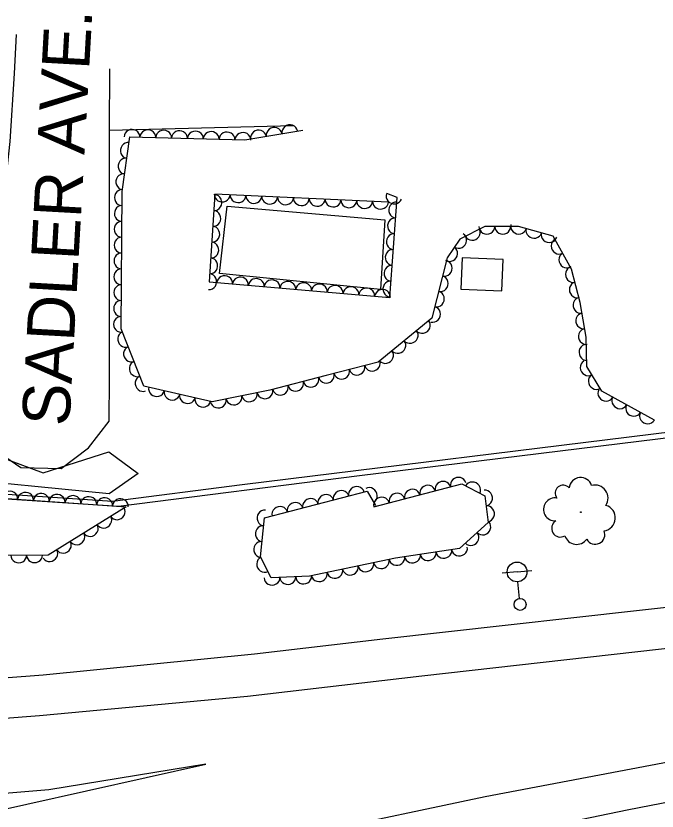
# Model space of a CAD drawing. Extents: x 1722896 to 1754269, y 648279 to 666297.
# Drawn here: x 1747585.2 to 1747747.1, y 652636 to 652836.7 of the extents above; entities that cross this region are included whole.
import ezdxf

# ---------------------------------------------------------------- set-up
doc = ezdxf.new("R2010")
doc.units = 0
for name, color, linetype in [('DESIGN - CENTERLINE - Proposed Text', 7, 'Continuous'), ('DESIGN - SCRATCH - User 1', 7, 'Continuous'), ('DESIGN - SHEET - Linework', 7, 'Continuous'), ('SURVEY - CENTERLINE - Preliminary Text', 7, 'Continuous'), ('SURVEY - DTM - Breaklines', 7, 'Continuous'), ('SURVEY - VEGETATION - Features with Text', 7, 'Continuous')]:
    doc.layers.add(name, color=color, linetype=linetype)

msp = doc.modelspace()

# ---------------------------------------------------------------- linework, layer by layer
at = {"layer": 'DESIGN - CENTERLINE - Proposed Text'}
msp.add_lwpolyline([(1747678.31, 652785.23), (1747677.26, 652767.67), (1747636.55, 652771.74), (1747638.54, 652788.71), (1747678.31, 652785.23)], dxfattribs=at)
msp.add_lwpolyline([(1747697.5, 652767.74), (1747707.87, 652767.32), (1747708.19, 652775.29), (1747697.83, 652775.71)], close=True, dxfattribs=at)
at = {"layer": 'DESIGN - SCRATCH - User 1'}
for points in [[(1747752.74, 652730.56), (1747671.95, 652720.63), (1747611.07, 652712.92), (1747526.38, 652718.43), (1747434.01, 652725.22), (1747364.2, 652732.09), (1747360.73, 652732.03), (1747361.1, 652733.41)], [(1747361.1, 652733.41), (1747411.02, 652729), (1747469.16, 652723.6), (1747609.56, 652714.24), (1747642.28, 652718.49), (1747751.63, 652731.95)]]:
    msp.add_lwpolyline(points, dxfattribs=at)
at = {"layer": 'SURVEY - CENTERLINE - Preliminary Text'}
for points in [[(1747585.26, 652832.08), (1747584.76, 652822.17), (1747583.65, 652805), (1747579.41, 652766.06), (1747578.27, 652751.33), (1747578.3, 652728.31), (1747586.42, 652722.77), (1747596.6, 652722.54), (1747603.56, 652727.7), (1747608.74, 652734.48), (1747608.85, 652745.22), (1747608.79, 652807.87), (1747608.9, 652823.36)], [(1747608.79, 652807.87), (1747655.28, 652809.04)], [(1747256.55, 652709.18), (1747261.67, 652707.08), (1747302.46, 652694.35), (1747331.88, 652685.6), (1747346.73, 652682.44), (1747367.42, 652677.83), (1747389.5, 652673.82), (1747414.75, 652670.34), (1747440.09, 652667.94), (1747460.62, 652666.61), (1747478.95, 652665.45), (1747502.16, 652665.38), (1747528.06, 652665.98), (1747560.04, 652668.02), (1747592.06, 652670.41), (1747645.45, 652675.72), (1747677.79, 652679.5), (1747757.7, 652688.42)], [(1747256.37, 652698.33), (1747262.42, 652695.93), (1747286.22, 652688.13), (1747314.6, 652679.17), (1747343.26, 652671.9), (1747371.62, 652666.23), (1747410.54, 652660.54), (1747441.13, 652657.24), (1747476.13, 652655.35), (1747508.25, 652655.22), (1747545.52, 652656.63), (1747591.18, 652660.15), (1747643.68, 652665.03), (1747687.7, 652670.21), (1747760.09, 652678.34)], [(1747633.16, 652647.89), (1747593.49, 652641.41), (1747555.16, 652638.22), (1747509.49, 652636.2), (1747466.49, 652637.25), (1747426.76, 652640.82), (1747381.64, 652647.17), (1747328.01, 652659.48), (1747274.56, 652675.89), (1747248.26, 652685.41)], [(1747191.75, 652506.46), (1747214.95, 652514.26), (1747288.47, 652536.69), (1747339.64, 652551.54), (1747397.06, 652566.91), (1747459.28, 652583.02), (1747532.32, 652600.85), (1747587.84, 652614.2), (1747660.63, 652630.66), (1747703.67, 652639.68), (1747766.22, 652651.57)], [(1747464.4, 652607.84), (1747500.26, 652616.91), (1747536.63, 652625.99), (1747572.84, 652634.39), (1747633.16, 652647.89)], [(1747768.54, 652641.91), (1747739.54, 652636.26), (1747702.98, 652628.72), (1747651.48, 652617.92), (1747608.63, 652608.51), (1747570.61, 652599.45), (1747522.12, 652587.76), (1747471.9, 652575.72), (1747396.47, 652556.37), (1747343.84, 652541.94), (1747292, 652527.18), (1747251.81, 652514.94), (1747205.78, 652500.58), (1747188.02, 652494.69)]]:
    msp.add_lwpolyline(points, dxfattribs=at)
at = {"layer": 'SURVEY - DTM - Breaklines'}
for p, q in [((1747711.7, 652696.4), (1747715.44, 652696.76)), ((1747711.7, 652696.4), (1747707.97, 652696.05)), ((1747712.33, 652689.68), (1747711.94, 652693.91))]:
    msp.add_line(p, q, dxfattribs=at)
for centre, radius in [((1747711.7, 652696.4), 2.5), ((1747712.48, 652688.19), 1.5)]:
    msp.add_circle(centre, radius, dxfattribs=at)
at = {"layer": 'SURVEY - VEGETATION - Features with Text'}
for points in [[(1747746.36, 652734.73), (1747733.07, 652741.99), (1747729.34, 652748.28), (1747729.11, 652755.65), (1747727.62, 652764.37), (1747725.47, 652772.79), (1747720.81, 652781.17), (1747712.06, 652783.58), (1747703.6, 652783.57), (1747697.26, 652780.4), (1747694.06, 652775.64), (1747690.23, 652760.47), (1747676.61, 652749.38), (1747663.55, 652745.95), (1747649.31, 652742.25), (1747634.77, 652739.37), (1747617.46, 652743.3), (1747611.74, 652757.79), (1747611.98, 652792.46), (1747613.97, 652806.22), (1747642.96, 652805.43), (1747657.59, 652807.92)], [(1747679.23, 652789.76), (1747635.42, 652791.76), (1747633.98, 652769.59), (1747679.57, 652765.64), (1747681.43, 652790.9), (1747678.85, 652791.89)], [(1747565.62, 652720.46), (1747528.66, 652723.61), (1747528.97, 652744.85), (1747552.66, 652746.62), (1747562.97, 652753.6), (1747574.83, 652750.2), (1747575.15, 652732.41), (1747580.86, 652725.53), (1747592.09, 652721.41), (1747608.62, 652726.72), (1747616.07, 652721.26), (1747608.73, 652716.13), (1747565.99, 652720.34)], [(1747495.69, 652703.67), (1747478.3, 652716.18), (1747480.82, 652721.15), (1747522.51, 652718.43), (1747568.47, 652715.92), (1747612.99, 652712.86), (1747593.33, 652700.65), (1747557.54, 652700.43), (1747512.24, 652703.96), (1747496.66, 652705.01)], [(1747675.57, 652712.85), (1747697.76, 652718.61), (1747703.55, 652715.61), (1747704.42, 652708.85), (1747697.21, 652702.34), (1747681.04, 652699.9), (1747659.28, 652695.33), (1747649.6, 652694.95), (1747646.92, 652700.25), (1747647.97, 652710.02), (1747673.9, 652716.75), (1747675.98, 652713.15)]]:
    msp.add_lwpolyline(points, dxfattribs=at)
msp.add_circle((1747727.78, 652711.5), 0.102, dxfattribs=at)
for centre, radius, start, end in [((1747727.76, 652717.32), 2.91, 17.9668, 174.7557), ((1747723.33, 652716.3), 2, 40.0829, 218.8286), ((1747731.36, 652715.01), 3.32, 327.0195, 104.5437), ((1747721.28, 652712.18), 2.9, 80.1036, 273.5233), ((1747733.22, 652710.04), 3.3, 277.9153, 73.7538), ((1747722.65, 652707.42), 2.21, 122.7223, 300.0414), ((1747731.44, 652705.82), 2.43, 208.1682, 23.1685), ((1747726.74, 652706.48), 3.13, 198.0093, 324.855)]:
    msp.add_arc(centre, radius, start, end, dxfattribs=at)
for centre, major_axis in [((1747654.33, 652807.36), (1.97, 0.34)), ((1747614.5, 652806.2), (2, -0.05)), ((1747618.5, 652806.09), (2, -0.05)), ((1747622.5, 652805.98), (2, -0.05)), ((1747626.5, 652805.88), (2, -0.05)), ((1747630.5, 652805.77), (2, -0.05)), ((1747634.49, 652805.66), (2, -0.05)), ((1747638.49, 652805.55), (2, -0.05)), ((1747642.49, 652805.44), (2, -0.05)), ((1747646.44, 652806.02), (1.97, 0.34)), ((1747650.38, 652806.69), (1.97, 0.34)), ((1747613.47, 652802.79), (0.29, 1.98)), ((1747612.9, 652798.83), (0.29, 1.98)), ((1747612.32, 652794.87), (0.29, 1.98)), ((1747611.96, 652790.89), (0.01, 2)), ((1747635.28, 652789.62), (-0.13, -2)), ((1747637.27, 652791.68), (-2, 0.09)), ((1747641.27, 652791.5), (-2, 0.09)), ((1747645.27, 652791.31), (-2, 0.09)), ((1747649.26, 652791.13), (-2, 0.09)), ((1747653.26, 652790.95), (-2, 0.09)), ((1747680.64, 652791.2), (-1.87, 0.72)), ((1747657.25, 652790.77), (-2, 0.09)), ((1747661.25, 652790.58), (-2, 0.09)), ((1747665.25, 652790.4), (-2, 0.09)), ((1747669.24, 652790.22), (-2, 0.09)), ((1747673.24, 652790.04), (-2, 0.09)), ((1747677.23, 652789.86), (-2, 0.09)), ((1747681.19, 652787.74), (0.15, 1.99)), ((1747611.94, 652786.89), (0.01, 2)), ((1747635.02, 652785.63), (-0.13, -2)), ((1747680.9, 652783.75), (0.15, 1.99)), ((1747611.91, 652782.89), (0.01, 2)), ((1747634.76, 652781.64), (-0.13, -2)), ((1747704.09, 652783.57), (-2, 0)), ((1747708.09, 652783.57), (-2, 0)), ((1747712.09, 652783.57), (-1.93, 0.53)), ((1747715.95, 652782.51), (-1.93, 0.53)), ((1747680.61, 652779.77), (0.15, 1.99)), ((1747697.02, 652780.05), (-1.12, -1.66)), ((1747700.46, 652782), (-1.79, -0.89)), ((1747719.8, 652781.45), (-1.93, 0.53)), ((1747611.88, 652778.89), (0.01, 2)), ((1747634.5, 652777.65), (-0.13, -2)), ((1747722.25, 652778.59), (-0.97, 1.75)), ((1747680.31, 652775.78), (0.15, 1.99)), ((1747694.79, 652776.73), (-1.12, -1.66)), ((1747611.85, 652774.89), (0.01, 2)), ((1747634.24, 652773.65), (-0.13, -2)), ((1747693.4, 652773.04), (-0.49, -1.94)), ((1747724.19, 652775.09), (-0.97, 1.75)), ((1747680.02, 652771.79), (0.15, 1.99)), ((1747725.81, 652771.47), (-0.49, 1.94)), ((1747611.83, 652770.89), (0.01, 2)), ((1747633.98, 652769.66), (-0.13, -2)), ((1747637.89, 652769.25), (1.99, -0.17)), ((1747692.42, 652769.16), (-0.49, -1.94)), ((1747611.8, 652766.89), (0.01, 2)), ((1747641.87, 652768.91), (1.99, -0.17)), ((1747645.86, 652768.56), (1.99, -0.17)), ((1747649.84, 652768.22), (1.99, -0.17)), ((1747653.83, 652767.87), (1.99, -0.17)), ((1747657.81, 652767.53), (1.99, -0.17)), ((1747661.8, 652767.18), (1.99, -0.17)), ((1747679.73, 652767.8), (0.15, 1.99)), ((1747726.8, 652767.59), (-0.49, 1.94)), ((1747665.78, 652766.84), (1.99, -0.17)), ((1747669.77, 652766.49), (1.99, -0.17)), ((1747673.75, 652766.15), (1.99, -0.17)), ((1747677.74, 652765.8), (1.99, -0.17)), ((1747691.44, 652765.28), (-0.49, -1.94)), ((1747611.77, 652762.89), (0.01, 2)), ((1747727.73, 652763.7), (-0.34, 1.97)), ((1747690.46, 652761.4), (-0.49, -1.94)), ((1747611.74, 652758.89), (0.01, 2)), ((1747728.41, 652759.76), (-0.34, 1.97)), ((1747687.87, 652758.55), (-1.55, -1.26)), ((1747612.8, 652755.1), (-0.73, 1.86)), ((1747684.77, 652756.02), (-1.55, -1.26)), ((1747729.08, 652755.82), (-0.34, 1.97)), ((1747614.27, 652751.38), (-0.73, 1.86)), ((1747681.67, 652753.5), (-1.55, -1.26)), ((1747729.23, 652751.82), (-0.06, 2)), ((1747678.57, 652750.97), (-1.55, -1.26)), ((1747615.74, 652747.66), (-0.73, 1.86)), ((1747675.18, 652749), (-1.93, -0.51)), ((1747729.58, 652747.89), (-1.02, 1.72)), ((1747667.45, 652746.97), (-1.93, -0.51)), ((1747671.31, 652747.99), (-1.93, -0.51)), ((1747617.21, 652743.94), (-0.73, 1.86)), ((1747659.7, 652744.95), (-1.94, -0.5)), ((1747663.58, 652745.96), (-1.93, -0.51)), ((1747731.62, 652744.45), (-1.02, 1.72)), ((1747620.69, 652742.57), (-1.95, 0.44)), ((1747651.96, 652742.94), (-1.94, -0.5)), ((1747655.83, 652743.95), (-1.94, -0.5)), ((1747624.59, 652741.68), (-1.95, 0.44)), ((1747628.49, 652740.79), (-1.95, 0.44)), ((1747640.23, 652740.45), (-1.96, -0.39)), ((1747644.15, 652741.23), (-1.96, -0.39)), ((1747648.07, 652742.01), (-1.96, -0.39)), ((1747734.08, 652741.44), (-1.76, 0.96)), ((1747632.39, 652739.91), (-1.95, 0.44)), ((1747636.3, 652739.67), (-1.96, -0.39)), ((1747737.59, 652739.52), (-1.76, 0.96)), ((1747741.1, 652737.61), (-1.76, 0.96)), ((1747744.61, 652735.69), (-1.76, 0.96)), ((1747692.99, 652717.37), (1.94, 0.5)), ((1747696.86, 652718.38), (1.94, 0.5)), ((1747700.49, 652717.19), (1.78, -0.92)), ((1747583.63, 652714.88), (2, -0.14)), ((1747667.31, 652715.04), (1.94, 0.5)), ((1747671.18, 652716.05), (1.94, 0.5)), ((1747674.5, 652715.71), (1, -1.73)), ((1747685.25, 652715.36), (1.94, 0.5)), ((1747689.12, 652716.37), (1.94, 0.5)), ((1747703.62, 652715.06), (0.25, -1.98)), ((1747587.62, 652714.6), (2, -0.14)), ((1747591.61, 652714.33), (2, -0.14)), ((1747595.61, 652714.06), (2, -0.14)), ((1747599.6, 652713.78), (2, -0.14)), ((1747603.59, 652713.51), (2, -0.14)), ((1747607.58, 652713.23), (2, -0.14)), ((1747611.57, 652712.96), (2, -0.14)), ((1747659.57, 652713.03), (1.94, 0.5)), ((1747663.44, 652714.04), (1.94, 0.5)), ((1747677.5, 652713.35), (1.94, 0.5)), ((1747681.38, 652714.36), (1.94, 0.5)), ((1747651.83, 652711.02), (1.94, 0.5)), ((1747655.7, 652712.03), (1.94, 0.5)), ((1747704.13, 652711.09), (0.25, -1.98)), ((1747610.8, 652711.5), (-1.7, -1.06)), ((1747647.96, 652710.01), (0.21, 1.99)), ((1747607.4, 652709.39), (-1.7, -1.06)), ((1747703.12, 652707.68), (-1.48, -1.34)), ((1747604.01, 652707.28), (-1.7, -1.06)), ((1747647.54, 652706.03), (0.21, 1.99)), ((1747600.61, 652705.17), (-1.7, -1.06)), ((1747700.15, 652705), (-1.48, -1.34)), ((1747597.21, 652703.06), (-1.7, -1.06)), ((1747647.11, 652702.06), (0.21, 1.99)), ((1747593.81, 652700.95), (-1.7, -1.06)), ((1747685.31, 652700.55), (-1.98, -0.3)), ((1747689.26, 652701.15), (-1.98, -0.3)), ((1747693.22, 652701.74), (-1.98, -0.3)), ((1747697.17, 652702.34), (-1.98, -0.3)), ((1747585.9, 652700.6), (-2, -0.01)), ((1747589.9, 652700.63), (-2, -0.01)), ((1747647.9, 652698.3), (-0.9, 1.79)), ((1747673.52, 652698.32), (-1.96, -0.41)), ((1747677.44, 652699.15), (-1.96, -0.41)), ((1747681.35, 652699.95), (-1.98, -0.3)), ((1747665.69, 652696.68), (-1.96, -0.41)), ((1747669.61, 652697.5), (-1.96, -0.41)), ((1747649.84, 652694.96), (-2, -0.08)), ((1747653.84, 652695.12), (-2, -0.08)), ((1747657.83, 652695.27), (-2, -0.08)), ((1747661.78, 652695.86), (-1.96, -0.41))]:
    msp.add_ellipse(centre, major_axis=major_axis, ratio=0.940188, start_param=0, end_param=3.141593, dxfattribs=at)

# ---------------------------------------------------------------- texts
at = {"layer": 'DESIGN - SHEET - Linework'}
msp.add_text('SADLER AVE.', height=12, rotation=86.8114, dxfattribs=at).set_placement((1747598.66, 652733.03))

doc.saveas('drawing.dxf')
